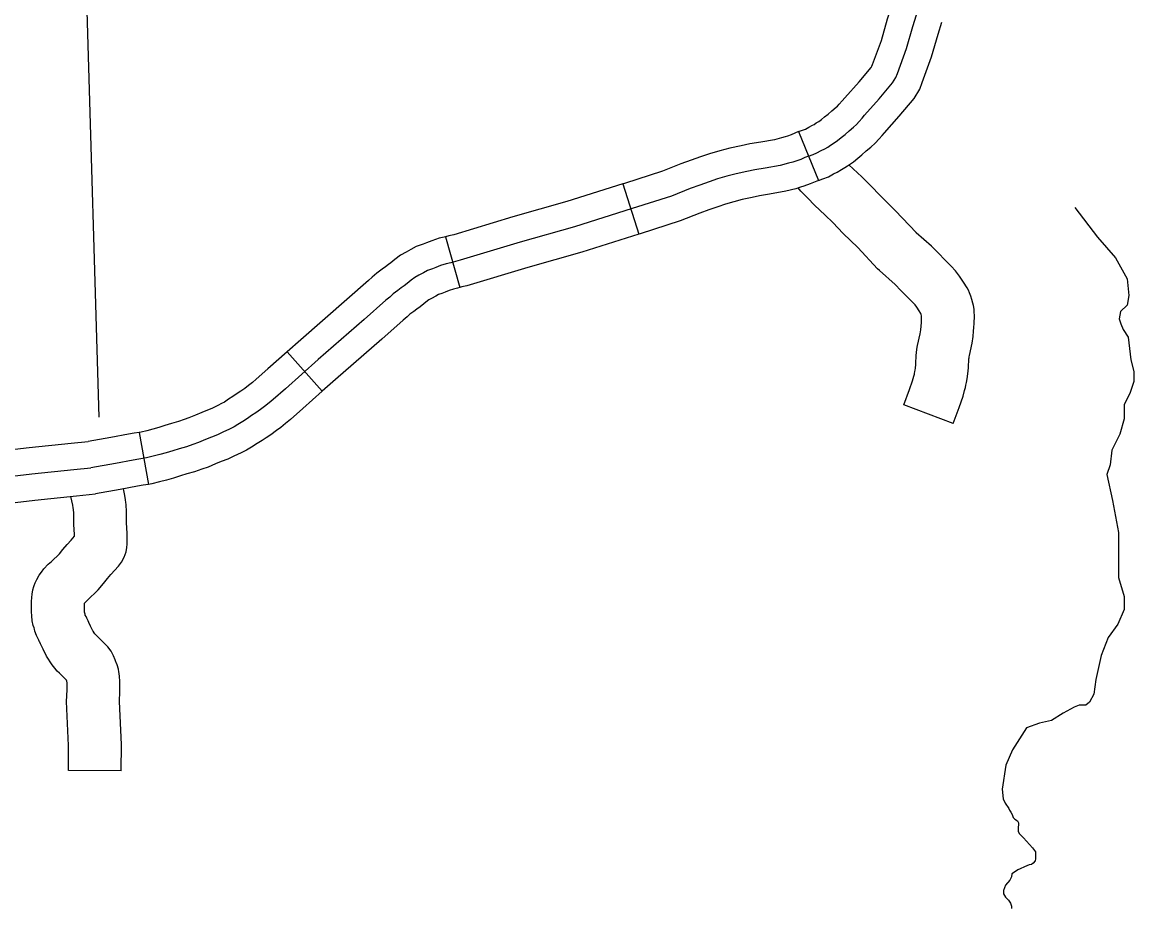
# Model space of a CAD drawing. Extents: x 1720274 to 1751788, y 372074 to 391887.
# Drawn here: x 1730856.4 to 1731355.3, y 378001.9 to 378398.9 of the extents above; entities that cross this region are included whole.
import ezdxf

# ---------------------------------------------------------------- set-up
doc = ezdxf.new("R2010")
doc.units = 0
for name, color, linetype in [('Level 32', 7, 'Continuous'), ('Level 35', 7, 'Continuous'), ('Level 4', 7, 'Continuous'), ('Level 45', 7, 'Continuous')]:
    doc.layers.add(name, color=color, linetype=linetype)

msp = doc.modelspace()

# ---------------------------------------------------------------- linework, layer by layer
at = {"layer": 'Level 32'}
for p, q in [((1731204.9, 378349.78), (1731213.79, 378327.81)), ((1731126.02, 378326.35), (1731133.13, 378303.74)), ((1731046.38, 378302.62), (1731052.89, 378279.84)), ((1730975.38, 378250.99), (1730991.11, 378233.27)), ((1730908.86, 378214.81), (1730913.13, 378191.49))]:
    msp.add_line(p, q, dxfattribs=at)
for points in [[(1731209.35, 378338.79), (1731211.4, 378339.57), (1731213.12, 378340.27), (1731215.01, 378341.32), (1731216.66, 378342.13), (1731218, 378342.87), (1731219.22, 378343.68), (1731220.43, 378344.42), (1731222.32, 378345.74), (1731224, 378347.12), (1731225.72, 378348.47), (1731227.54, 378350.09), (1731229.52, 378351.74), (1731230.84, 378352.92), (1731232.08, 378354.37), (1731233.4, 378355.88), (1731234.51, 378357.17), (1731241.11, 378364.45), (1731247.07, 378371.66), (1731248.56, 378374.02), (1731249.23, 378375.91), (1731253.34, 378387.04), (1731256.17, 378396.95), (1731261.15, 378412.86)], [(1731204.9, 378349.78), (1731207.05, 378350.59), (1731207.97, 378350.97), (1731209.52, 378351.83), (1731211.19, 378352.65), (1731211.85, 378353.01), (1731212.83, 378353.67), (1731213.94, 378354.35), (1731215.16, 378355.19), (1731216.58, 378356.36), (1731218.11, 378357.56), (1731219.81, 378359.07), (1731221.77, 378360.71), (1731222.35, 378361.22), (1731223.11, 378362.11), (1731224.44, 378363.65), (1731225.64, 378365.03), (1731232.15, 378372.21), (1731237.45, 378378.62), (1731237.83, 378379.23), (1731238.09, 378379.96), (1731242.07, 378390.72), (1731244.81, 378400.35), (1731246.58, 378405.98)], [(1731213.79, 378327.81), (1731215.75, 378328.54), (1731218.27, 378329.58), (1731220.49, 378330.81), (1731222.13, 378331.61), (1731224.16, 378332.73), (1731225.6, 378333.69), (1731226.91, 378334.5), (1731229.47, 378336.28), (1731231.42, 378337.88), (1731233.32, 378339.37), (1731235.26, 378341.1), (1731237.27, 378342.77), (1731239.33, 378344.61), (1731241.06, 378346.63), (1731242.35, 378348.12), (1731243.38, 378349.3), (1731250.07, 378356.69), (1731256.7, 378364.71), (1731259.28, 378368.82), (1731260.37, 378371.87), (1731264.61, 378383.35), (1731267.52, 378393.55), (1731269.19, 378398.89)], [(1731204.9, 378349.78), (1731203.24, 378349.1), (1731201.54, 378348.39), (1731199.89, 378347.8), (1731198.93, 378347.51), (1731197.18, 378346.98), (1731194.06, 378346.17), (1731187.87, 378345.06), (1731183.05, 378344.26), (1731179.17, 378343.47), (1731174.05, 378342.35), (1731169.57, 378341.17), (1731164.91, 378339.88), (1731160.92, 378338.43), (1731156.65, 378337.01), (1731152.04, 378335.29), (1731143.82, 378332.06), (1731126.69, 378326.56), (1731126.02, 378326.35)], [(1731209.35, 378338.79), (1731207.76, 378338.15), (1731205.84, 378337.34), (1731203.59, 378336.53), (1731202.34, 378336.16), (1731200.39, 378335.57), (1731196.6, 378334.58), (1731189.89, 378333.38), (1731185.2, 378332.6), (1731181.62, 378331.87), (1731176.82, 378330.83), (1731172.66, 378329.74), (1731168.52, 378328.58), (1731164.81, 378327.24), (1731160.6, 378325.83), (1731156.28, 378324.22), (1731147.8, 378320.89), (1731130.27, 378315.27), (1731104.25, 378307.09), (1731079.96, 378300.17), (1731053.06, 378292.06), (1731050.84, 378291.57), (1731048.76, 378290.98), (1731046.77, 378290.5), (1731044.17, 378289.65), (1731042.1, 378288.87), (1731040.55, 378288.28), (1731038.29, 378287.42), (1731036.47, 378286.42), (1731034.48, 378285.35), (1731032.59, 378284.31), (1731031, 378283.13), (1731029.26, 378281.68), (1731027.92, 378280.64), (1731026.52, 378279.64), (1731025.07, 378278.53), (1731023, 378277.05), (1731021.37, 378275.57), (1731019.63, 378274.09), (1731009.97, 378265.49), (1730989.28, 378247.49), (1730974.55, 378234.41), (1730969.14, 378229.63), (1730967.22, 378228.03), (1730965.18, 378226.44), (1730963.44, 378225.11), (1730961.33, 378223.55), (1730959.41, 378222.33), (1730957.52, 378221.03)], [(1731126.02, 378326.35), (1731100.85, 378318.44), (1731076.63, 378311.54), (1731050.09, 378303.54), (1731047.95, 378303.07), (1731046.38, 378302.62)], [(1731213.79, 378327.81), (1731212.29, 378327.2), (1731210.15, 378326.3), (1731207.28, 378325.27), (1731205.75, 378324.81), (1731203.61, 378324.16), (1731199.13, 378323), (1731191.9, 378321.71), (1731187.36, 378320.95), (1731184.06, 378320.28), (1731179.59, 378319.3), (1731175.76, 378318.3), (1731172.13, 378317.29), (1731168.71, 378316.05), (1731164.55, 378314.66), (1731160.52, 378313.16), (1731151.79, 378309.72), (1731133.86, 378303.97), (1731133.13, 378303.74)], [(1731133.13, 378303.74), (1731107.65, 378295.73), (1731083.3, 378288.79), (1731056.03, 378280.57), (1731053.72, 378280.07), (1731052.89, 378279.84)], [(1731046.38, 378302.62), (1731045.75, 378302.44), (1731043.52, 378301.91), (1731040.24, 378300.83), (1731037.91, 378299.95), (1731036.34, 378299.36), (1731033.31, 378298.21), (1731030.81, 378296.83), (1731028.82, 378295.76), (1731026.17, 378294.3), (1731023.67, 378292.44), (1731021.83, 378290.92), (1731020.85, 378290.15), (1731019.47, 378289.17), (1731018.01, 378288.05), (1731015.54, 378286.28), (1731013.54, 378284.46), (1731011.85, 378283.02), (1731002.14, 378274.39), (1730981.46, 378256.39), (1730975.38, 378250.99)], [(1731052.9, 378279.84), (1731051.78, 378279.52), (1731050.01, 378279.09), (1731048.11, 378278.47), (1731046.29, 378277.79), (1731044.75, 378277.2), (1731043.27, 378276.64), (1731042.14, 378276.02), (1731040.13, 378274.94), (1731039.01, 378274.32), (1731038.33, 378273.81), (1731036.68, 378272.45), (1731035, 378271.14), (1731033.57, 378270.12), (1731032.14, 378269.01), (1731030.46, 378267.82), (1731029.2, 378266.67), (1731027.41, 378265.15), (1731017.8, 378256.59), (1730997.1, 378238.58), (1730991.11, 378233.27)], [(1730975.38, 378250.99), (1730966.69, 378243.28), (1730961.44, 378238.63), (1730959.79, 378237.27), (1730957.93, 378235.81), (1730956.32, 378234.58), (1730954.63, 378233.33), (1730952.87, 378232.22), (1730950.98, 378230.92), (1730949.07, 378229.7), (1730947.16, 378228.45), (1730945.93, 378227.77), (1730944.18, 378226.87), (1730941.5, 378225.59), (1730939.57, 378224.72), (1730937.07, 378223.77), (1730934.19, 378222.61), (1730931.28, 378221.38), (1730929.1, 378220.61), (1730926.54, 378219.7), (1730923.46, 378218.83), (1730920.45, 378217.86), (1730917.76, 378217.04), (1730915.05, 378216.29), (1730912.33, 378215.58), (1730909.78, 378214.97), (1730908.86, 378214.81)], [(1730991.11, 378233.27), (1730982.41, 378225.54), (1730976.85, 378220.62), (1730974.65, 378218.8), (1730972.44, 378217.07), (1730970.57, 378215.64), (1730968.03, 378213.77), (1730965.94, 378212.44), (1730964.06, 378211.15), (1730961.9, 378209.77), (1730959.37, 378208.13), (1730957.12, 378206.88), (1730954.72, 378205.64), (1730951.48, 378204.1), (1730948.67, 378202.82), (1730945.7, 378201.7), (1730943.24, 378200.71), (1730939.86, 378199.27), (1730937.01, 378198.27), (1730933.72, 378197.1), (1730930.32, 378196.14), (1730927.53, 378195.24), (1730924.39, 378194.29), (1730921.22, 378193.4), (1730918.05, 378192.58), (1730914.66, 378191.77), (1730913.13, 378191.49)], [(1730957.52, 378221.03), (1730955.48, 378219.74), (1730953.26, 378218.29), (1730951.52, 378217.33), (1730949.45, 378216.25), (1730946.49, 378214.85), (1730944.12, 378213.77), (1730941.38, 378212.73), (1730938.72, 378211.66), (1730935.57, 378210.33), (1730933.05, 378209.44), (1730930.13, 378208.4), (1730926.89, 378207.49), (1730923.99, 378206.55), (1730921.07, 378205.67), (1730918.14, 378204.84), (1730915.19, 378204.08), (1730912.22, 378203.37), (1730908.74, 378202.74), (1730906.21, 378202.32), (1730898.28, 378200.87), (1730887.21, 378198.88)], [(1730908.86, 378214.81), (1730906.71, 378214.41), (1730904.19, 378214), (1730896.16, 378212.53), (1730886.1, 378210.67)], [(1730802.76, 378199.7), (1730804.34, 378200.11), (1730825.2, 378204.02), (1730842.83, 378206.03), (1730859.51, 378207.98), (1730878.42, 378209.95), (1730886.1, 378210.67)], [(1730844.2, 378194.26), (1730860.81, 378196.2), (1730879.59, 378198.16), (1730887.21, 378198.88)], [(1730913.13, 378191.49), (1730910.76, 378191.06), (1730908.24, 378190.65), (1730900.4, 378189.21), (1730889.32, 378187.21)], [(1730808.61, 378176.74), (1730809.45, 378176.95), (1730828.73, 378180.57), (1730845.56, 378182.49), (1730862.11, 378184.43), (1730880.76, 378186.36), (1730889.32, 378187.21)]]:
    msp.add_lwpolyline(points, dxfattribs=at)
at = {"layer": 'Level 35'}
for points in [[(1731328.81, 378315.69), (1731338.99, 378302.38), (1731347.16, 378293.22), (1731352.38, 378283.74), (1731353.04, 378276.21), (1731352.38, 378271.96), (1731349.44, 378269.02), (1731348.79, 378265.75), (1731349.56, 378263.48), (1731350.59, 378260.97), (1731352.76, 378257.54), (1731354.02, 378247.43), (1731355.32, 378242.2), (1731355.32, 378237.62), (1731353.69, 378232.72), (1731351.08, 378227.16), (1731351.08, 378220.94), (1731349.12, 378214.07), (1731345.52, 378206.88), (1731344.73, 378200.24), (1731343.24, 378195.9), (1731345.85, 378184.31), (1731348.46, 378169.92), (1731348.46, 378160.44), (1731348.46, 378149.65), (1731351.08, 378141.14), (1731351.08, 378135.26), (1731348.14, 378128.72), (1731343.89, 378122.83), (1731340.62, 378114.65), (1731338.34, 378103.86), (1731337.36, 378097.32), (1731335.4, 378093.72), (1731333.76, 378092.41), (1731330.82, 378092.41), (1731328.54, 378091.43), (1731323.64, 378088.82), (1731318.41, 378085.55), (1731312.97, 378084.36), (1731307.16, 378082.28), (1731300.94, 378072.32), (1731297.9, 378065.53), (1731296.24, 378054.73), (1731296.65, 378050.3), (1731297.6, 378048.34)], [(1731297.6, 378048.34), (1731299.26, 378046.02), (1731299.58, 378045.32), (1731300.09, 378044.34), (1731300.75, 378043.31), (1731300.98, 378042.42), (1731301.17, 378041.95), (1731301.95, 378041.2), (1731303.18, 378040.42), (1731303.57, 378039.52), (1731303.57, 378038.68), (1731303.41, 378037.61), (1731303.41, 378036.71), (1731303.41, 378035.65), (1731303.97, 378034.58), (1731305.82, 378032.9), (1731309.91, 378028.41), (1731311.25, 378026.62), (1731311.25, 378025.16), (1731311.25, 378023.48), (1731311.03, 378022.47), (1731310.24, 378021.46), (1731309.46, 378020.9), (1731308.34, 378020.67), (1731306.32, 378019.78), (1731304.41, 378018.99), (1731303.29, 378018.54), (1731301.72, 378017.42), (1731300.6, 378016.75), (1731300.38, 378015.4), (1731299.71, 378013.83), (1731297.8, 378011.59), (1731296.91, 378009.23), (1731296.91, 378007.77), (1731297.8, 378006.2), (1731299.15, 378004.86), (1731300.04, 378003.51), (1731300.38, 378002.16), (1731300.38, 378001.15)]]:
    msp.add_lwpolyline(points, dxfattribs=at)
at = {"layer": 'Level 4'}
msp.add_lwpolyline([(1730867.48, 378983.4), (1730873.4, 378757.83), (1730873.61, 378749.95), (1730885.29, 378409.03), (1730890.82, 378221.65)], dxfattribs=at)
at = {"layer": 'Level 45'}
for p, q in [((1731274.27, 378218.79), (1731252.1, 378227.16)), ((1730900.91, 378062.92), (1730877.21, 378063.07))]:
    msp.add_line(p, q, dxfattribs=at)
for points in [[(1731257.6, 378304.52), (1731248.38, 378314.32), (1731241.84, 378320.77), (1731237.05, 378325.76), (1731233.2, 378329.5), (1731227.47, 378334.88)], [(1731240.33, 378288.28), (1731231.42, 378297.76), (1731224.96, 378304.12), (1731220.23, 378309.06), (1731216.83, 378312.37), (1731212.06, 378316.84), (1731208.98, 378319.92), (1731205.96, 378323.12), (1731204.77, 378324.52)], [(1731274.27, 378218.79), (1731277.02, 378226.05), (1731278.71, 378231.09), (1731279.38, 378233.62), (1731279.76, 378234.9), (1731280.02, 378236.04), (1731280.28, 378237.22), (1731280.6, 378238.78), (1731280.92, 378241.08), (1731281.12, 378243.83), (1731281.16, 378244.79), (1731281.19, 378245.38), (1731281.29, 378246.4), (1731281.35, 378247.78), (1731281.39, 378248.24), (1731281.4, 378248.35), (1731281.49, 378248.78), (1731281.59, 378249.35), (1731282.72, 378254.82), (1731283.21, 378257.86), (1731283.44, 378260.3), (1731283.59, 378261.9), (1731283.75, 378263.7), (1731283.84, 378267.19), (1731283.7, 378268.93), (1731283.65, 378270.05), (1731283.32, 378271.81), (1731283.08, 378272.85), (1731282.68, 378274.4), (1731282.16, 378275.99), (1731281.64, 378277.41), (1731281.11, 378278.58), (1731280.5, 378279.7), (1731278.94, 378282.29), (1731277.16, 378284.87), (1731275.33, 378287.3), (1731273.42, 378289.35), (1731270.6, 378292.23), (1731267.62, 378295.21), (1731264.54, 378298.35), (1731257.69, 378304.42), (1731257.6, 378304.52)], [(1731252.1, 378227.16), (1731254.69, 378234.03), (1731255.99, 378237.89), (1731256.55, 378240.03), (1731256.84, 378240.97), (1731256.91, 378241.28), (1731257.09, 378242.11), (1731257.22, 378242.77), (1731257.34, 378243.58), (1731257.46, 378245.25), (1731257.49, 378245.89), (1731257.54, 378247.06), (1731257.64, 378248.04), (1731257.69, 378249.36), (1731257.82, 378250.72), (1731257.97, 378252.06), (1731258.18, 378253.11), (1731258.3, 378253.77), (1731259.41, 378259.11), (1731259.68, 378260.83), (1731259.84, 378262.5), (1731259.99, 378264.08), (1731260.08, 378265.08), (1731260.11, 378266.55), (1731260.06, 378267.19), (1731259.92, 378267.74), (1731259.78, 378268.17), (1731259.01, 378269.44), (1731257.93, 378271.01), (1731257.15, 378272.04), (1731256.29, 378272.97), (1731253.75, 378275.56), (1731250.78, 378278.53), (1731248.2, 378281.16), (1731241.16, 378287.4), (1731240.33, 378288.28)], [(1730884.33, 378138.23), (1730885.59, 378139.29), (1730890.54, 378144.2), (1730892.89, 378146.98), (1730894.74, 378149.22), (1730896.26, 378150.98), (1730899.6, 378154.82), (1730900.97, 378156.56), (1730902.26, 378158.83), (1730903.07, 378161.26), (1730903.39, 378163.15), (1730903.49, 378164.63), (1730903.49, 378165.53), (1730903.52, 378166.48), (1730903.57, 378169.57), (1730903.24, 378174.28), (1730903.24, 378178.07), (1730903.24, 378180.08), (1730903.12, 378181.57), (1730903.03, 378182.5), (1730902.92, 378183.42), (1730902.74, 378184.59), (1730902.44, 378186.46), (1730901.83, 378189.48)], [(1730861.65, 378145.62), (1730861.81, 378146.06), (1730862.28, 378147.24), (1730862.95, 378148.8), (1730864.06, 378150.8), (1730865.04, 378152.11), (1730866.18, 378153.62), (1730868.15, 378155.6), (1730869.61, 378156.82), (1730873.11, 378160.3), (1730874.71, 378162.18), (1730876.65, 378164.53), (1730878.36, 378166.51), (1730879.85, 378168.22), (1730879.86, 378168.92), (1730879.54, 378173.46), (1730879.54, 378178.07), (1730879.54, 378179.14), (1730879.52, 378179.44), (1730879.47, 378179.94), (1730879.43, 378180.24), (1730879.32, 378180.93), (1730879.12, 378182.22), (1730878.32, 378186.11)], [(1730877.21, 378063.07), (1730877.28, 378074.31), (1730876.34, 378094.04), (1730876.56, 378099.2), (1730876.6, 378102.33), (1730876.58, 378102.45), (1730876.44, 378103.17), (1730876.44, 378103.18), (1730876.27, 378103.62), (1730875.86, 378104.05), (1730873.14, 378106.78), (1730872.2, 378107.66), (1730871.01, 378109.01), (1730869.84, 378110.47), (1730868.94, 378111.83), (1730868.18, 378112.99), (1730867.35, 378114.35), (1730865.79, 378117.53), (1730864.66, 378119.89), (1730864.35, 378120.64), (1730864.26, 378120.84), (1730863.89, 378121.52), (1730863.42, 378122.53), (1730862.84, 378123.69), (1730862.17, 378125.6), (1730861.91, 378126.53), (1730861.75, 378127.04), (1730861.36, 378128.21), (1730860.87, 378130.3), (1730860.69, 378132.47), (1730860.63, 378134.22), (1730860.63, 378136.93), (1730860.63, 378138.93), (1730860.69, 378140.77), (1730860.85, 378142.26), (1730861.15, 378144.2), (1730861.66, 378145.63)], [(1730900.91, 378062.92), (1730900.98, 378074.8), (1730900.06, 378094.1), (1730900.26, 378098.56), (1730900.31, 378103.2), (1730900.14, 378105.25), (1730899.91, 378106.62), (1730899.77, 378107.36), (1730899.59, 378108.62), (1730899, 378110.52), (1730898.63, 378111.5), (1730898.49, 378111.85), (1730898.22, 378112.75), (1730897.44, 378114.59), (1730896.35, 378116.62), (1730894.81, 378118.51), (1730892.85, 378120.58), (1730889.63, 378123.8), (1730889.23, 378124.18), (1730889.17, 378124.25), (1730889, 378124.46), (1730888.73, 378124.86), (1730888.23, 378125.63), (1730888.14, 378125.78), (1730887.11, 378127.87), (1730886.32, 378129.52), (1730886.04, 378130.2), (1730885.47, 378131.42), (1730885.08, 378132.16), (1730884.75, 378132.84), (1730884.64, 378133.27), (1730884.34, 378134.2), (1730884.33, 378134.62), (1730884.33, 378136.93), (1730884.33, 378138.23)]]:
    msp.add_lwpolyline(points, dxfattribs=at)

doc.saveas('drawing.dxf')
